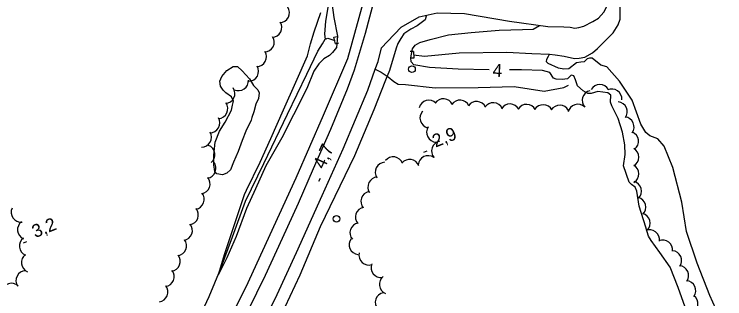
# Model space of a CAD drawing. Extents: x 362852 to 366875, y 5563573 to 5566479.
# Drawn here: x 365511.6 to 365725.4, y 5565274.1 to 5565359.9 of the extents above; entities that cross this region are included whole.
import ezdxf

# ---------------------------------------------------------------- set-up
doc = ezdxf.new("R2010")
doc.units = 0
for name, color, linetype in [('Niveau 2', 7, 'Continuous'), ('Niveau 21', 7, 'Continuous'), ('Niveau 22', 7, 'Continuous'), ('Niveau 26', 7, 'Continuous'), ('Niveau 3', 7, 'Continuous'), ('Niveau 36', 7, 'Continuous'), ('Niveau 4', 7, 'Continuous'), ('Niveau 44', 7, 'Continuous')]:
    doc.layers.add(name, color=color, linetype=linetype)

msp = doc.modelspace()

# ---------------------------------------------------------------- linework, layer by layer
at = {"layer": 'Niveau 2'}
for points in [[(365634.83, 5565541.92), (365634.71, 5565523.72), (365632.93, 5565498.21), (365631.62, 5565468.09), (365628.19, 5565439.91), (365620.95, 5565391.43), (365617.35, 5565366.54), (365611.89, 5565346.44), (365604.59, 5565329.33), (365596.32, 5565310.45), (365581.31, 5565277.61), (365565.74, 5565246.92), (365551.72, 5565223.35), (365542.35, 5565208.95), (365526.48, 5565187.31), (365514.61, 5565173.06), (365503.67, 5565162.63)], [(365607.3, 5565362.55), (365607.75, 5565358.87), (365608.82, 5565353.24), (365608.52, 5565349.87), (365607.4, 5565348.34), (365606.48, 5565347.4), (365604.8, 5565346.46), (365603.26, 5565344.89), (365601.72, 5565342.69), (365599.61, 5565337.51), (365595.63, 5565329.56), (365592.06, 5565322.59), (365587.25, 5565314.23), (365584.18, 5565307.27), (365581.49, 5565301.35), (365578.41, 5565292.9), (365575.53, 5565286.52), (365573.04, 5565281.45), (365574.82, 5565287.48), (365578.24, 5565297.7), (365580.83, 5565305.52), (365581.45, 5565306.9)], [(365635.64, 5565359.53), (365635.59, 5565359.25), (365635.22, 5565358.16), (365632.79, 5565356.35), (365630.93, 5565355.4), (365628.78, 5565353.95), (365627.9, 5565352.59), (365627.04, 5565351.05), (365626.55, 5565349.66), (365624.51, 5565342.95), (365623.31, 5565339.96), (365619.81, 5565331.03), (365613.93, 5565317.25), (365603.61, 5565295.78), (365597.53, 5565281.29), (365593.02, 5565271.63), (365586.95, 5565258.33), (365578.62, 5565242.79), (365572.78, 5565232.71), (365559.66, 5565211.51), (365559.58, 5565211.38)], [(365581.45, 5565306.9), (365585.54, 5565315.34), (365588.81, 5565322.44), (365592.58, 5565331.05), (365596.32, 5565339.41), (365599.88, 5565347.31), (365600.77, 5565350.93), (365601.82, 5565354.61), (365603.8, 5565360.43)], [(365654.46, 5565343.13), (365645.19, 5565343.31), (365636.53, 5565343.82), (365631.87, 5565344.65), (365631.06, 5565345.57), (365630.96, 5565346.72), (365631.4, 5565349.46), (365632.25, 5565350.56), (365633.66, 5565351.39), (365636.76, 5565352.23), (365642.31, 5565353.64), (365649.06, 5565354.41), (365657.56, 5565355.03), (365664.52, 5565355.27), (365667.8, 5565355.37), (365669.69, 5565356.49)], [(365582.88, 5565327.98), (365581.32, 5565324.66), (365580.15, 5565321.87), (365578.92, 5565318.49), (365577.55, 5565315.3), (365576.69, 5565313.01), (365575.6, 5565312), (365574.21, 5565311.43), (365572.53, 5565311.74), (365571.96, 5565312.5), (365571.69, 5565314.52), (365571.64, 5565317.37), (365572.01, 5565321.33), (365573.34, 5565324.62), (365575.09, 5565327.34), (365576.96, 5565330.98), (365577.3, 5565332.43), (365577.52, 5565333.71), (365577, 5565334.99), (365575.25, 5565336.2), (365574.48, 5565337.01), (365573.66, 5565338.24), (365573.43, 5565339.7), (365574.08, 5565341.15), (365575.58, 5565342.96), (365577.43, 5565344.09), (365578.8, 5565344.1), (365580.13, 5565342.83), (365582.33, 5565340.37), (365583.59, 5565338.39), (365584.91, 5565337.11), (365585.27, 5565336.23), (365585.09, 5565334.47), (365584.28, 5565332.73), (365583.67, 5565330.51), (365583.09, 5565328.71), (365582.88, 5565327.98)], [(365680.03, 5565341.33), (365679.21, 5565341.49), (365678.04, 5565340.39), (365676.44, 5565340.17), (365674.69, 5565340.32), (365673.9, 5565340.56), (365672.81, 5565342.3), (365670.55, 5565342.93), (365664.23, 5565343.08), (365660.66, 5565343.07)], [(365687.23, 5565336.6), (365685.24, 5565335.97), (365684.18, 5565335.97), (365682.78, 5565336.77), (365681.08, 5565338.32), (365680.48, 5565340.08), (365680.03, 5565341.33)], [(365713.45, 5565271.65), (365711.39, 5565277.56), (365708.98, 5565283.7), (365705.91, 5565288.12), (365703.29, 5565291.74), (365702.45, 5565293.02), (365702.1, 5565294.31), (365701.61, 5565295.67), (365699.68, 5565302.01), (365698.95, 5565306.52), (365698.49, 5565307.78), (365697.3, 5565308.54), (365696.61, 5565309.31), (365694.89, 5565314.24), (365695.39, 5565317.57), (365695.32, 5565320.48), (365694.67, 5565324.34), (365693.36, 5565328.43), (365691.4, 5565332.25), (365691.02, 5565333.34), (365691.14, 5565335.46), (365690.21, 5565336.2), (365687.23, 5565336.6)]]:
    msp.add_lwpolyline(points, dxfattribs=at)
at = {"layer": 'Niveau 21'}
for points in [[(365582.01, 5565270.6), (365587.22, 5565281.23), (365592.28, 5565292.43), (365597.11, 5565302.96), (365601.68, 5565313.39), (365606.89, 5565325.2), (365611.89, 5565337.37), (365613.94, 5565343.08), (365617.31, 5565354.14), (365619.92, 5565364.01)], [(365622.11, 5565349.79), (365623.9, 5565351.67), (365628.05, 5565355.93), (365633.48, 5565359.04), (365638.86, 5565360.25), (365647.12, 5565360.07), (365660.66, 5565357.75), (365672.13, 5565356.15), (365677.02, 5565356.02), (365678.85, 5565355.95), (365680.29, 5565355.71), (365681.48, 5565355.89), (365682.97, 5565356.31), (365685.75, 5565357.64), (365687.37, 5565358.67), (365689.06, 5565360.49), (365689.94, 5565362.23)], [(365509.79, 5565151.45), (365518.52, 5565161.48), (365528.73, 5565173.94), (365537.14, 5565185.3), (365543.76, 5565194.3), (365552.57, 5565207.27), (365554.81, 5565210.57), (365557.8, 5565215.45), (365565.59, 5565228.17), (365575.47, 5565245.4), (365583.46, 5565260.6), (365590.7, 5565275.38), (365596.52, 5565288.07), (365604.29, 5565305.24), (365610.52, 5565319.35), (365617.97, 5565337.01), (365620.23, 5565343.33), (365621.06, 5565345.64), (365622.11, 5565349.79)]]:
    msp.add_lwpolyline(points, dxfattribs=at)
at = {"layer": 'Niveau 22'}
msp.add_lwpolyline([(365620.23, 5565343.33), (365621.99, 5565342.46), (365624.07, 5565340.99), (365625.79, 5565339.63), (365627.13, 5565338.8), (365629.3, 5565338.69), (365638.27, 5565337.69), (365651.16, 5565337.81), (365662.06, 5565338.05), (365671.02, 5565336.66), (365676.95, 5565337.79), (365678.43, 5565338.53)], dxfattribs=at)
at = {"layer": 'Niveau 26'}
for p, q in [((365607.78, 5565352.91), (365608.75, 5565353.18)), ((365608.31, 5565350.95), (365607.78, 5565352.91)), ((365608.31, 5565350.95), (365609.29, 5565351.21)), ((365631.7, 5565348.67), (365630.7, 5565348.61)), ((365631.7, 5565348.67), (365631.82, 5565346.65)), ((365631.82, 5565346.65), (365630.81, 5565346.59))]:
    msp.add_line(p, q, dxfattribs=at)
at = {"layer": 'Niveau 3'}
for p, q in [((365634.84, 5565318.29), (365635.8, 5565318.68)), ((365603.29, 5565309.55), (365603.72, 5565310.5)), ((365514.36, 5565291.03), (365515.32, 5565291.42))]:
    msp.add_line(p, q, dxfattribs=at)
at = {"layer": 'Niveau 36'}
for centre in [(365631.28, 5565343.3), (365608.58, 5565298.2)]:
    msp.add_circle(centre, 1, dxfattribs=at)
at = {"layer": 'Niveau 4'}
for points in [[(365613.65, 5565390.04), (365611.91, 5565383.51), (365610.3, 5565377.54), (365608.14, 5565369.9), (365606.14, 5565363.14), (365605.21, 5565357.82), (365605, 5565353.85), (365605.18, 5565352.36)], [(365725.42, 5565265.07), (365720.91, 5565275.11), (365717.12, 5565284.89), (365713.89, 5565294.4), (365712.45, 5565303.21), (365709.82, 5565313.71), (365707.22, 5565320.16), (365705.25, 5565322.36), (365702.89, 5565323.21), (365701.67, 5565324.2), (365700.13, 5565326.71), (365697.57, 5565333.98), (365693.78, 5565339.69), (365689.88, 5565343.97), (365688.08, 5565344.55), (365685.55, 5565346.58), (365684.72, 5565346.61), (365684, 5565346.38), (365683.09, 5565345.56), (365682.14, 5565345.42), (365680.78, 5565345.24), (365678.44, 5565343.46), (365676.98, 5565343.36), (365675.38, 5565343.58), (365672.24, 5565344.98), (365671.76, 5565345.54), (365671.87, 5565346.33), (365672.35, 5565347.28), (365672.7, 5565347.8), (365674.4, 5565347.63), (365677.13, 5565347.25), (365680.17, 5565346.56), (365681.6, 5565346.58), (365683.27, 5565346.95), (365685.57, 5565348.21), (365687.09, 5565349.53), (365688.66, 5565351.05), (365691.78, 5565354.27), (365693.35, 5565356.68), (365693.89, 5565358.4), (365693.95, 5565365.56)], [(365567.38, 5565268.56), (365570.27, 5565274.81), (365573.69, 5565283.02), (365577.23, 5565292.78), (365581.2, 5565303.54), (365586.73, 5565314.94), (365593.8, 5565329.73), (365599.64, 5565341.83), (365602.99, 5565348.71), (365604.3, 5565350.99), (365605.18, 5565352.36), (365605.95, 5565352.61), (365608.05, 5565351.92)], [(365631.76, 5565347.66), (365635.08, 5565347.25), (365645.46, 5565348.2), (365659.82, 5565348.4), (365667.33, 5565348.04), (365672.7, 5565347.8)]]:
    msp.add_lwpolyline(points, dxfattribs=at)
at = {"layer": 'Niveau 44'}
for centre, start, end in [((365591.4, 5565360.35), 272.7288, 32.7067), ((365589.11, 5565355.9), 272.7288, 32.7067), ((365586.82, 5565351.46), 272.7288, 32.7067), ((365584.48, 5565347.07), 271.6978, 31.6757), ((365582.11, 5565342.67), 271.6978, 31.6757), ((365579.08, 5565339.83), 244.0598, 4.0377), ((365574.97, 5565335.95), 274.9216, 34.8995), ((365687.83, 5565335.69), 30.0213, 149.9993), ((365685.48, 5565333.91), 102.6529, 222.6309), ((365691.45, 5565334.34), 354.8584, 114.8364), ((365636.37, 5565330.96), 45.7585, 165.7364), ((365640.74, 5565331.39), 25.4807, 145.4586), ((365645.73, 5565330.99), 25.4807, 145.4586), ((365650.71, 5565330.59), 25.4807, 145.4586), ((365693.08, 5565330.46), 324.2512, 84.2291), ((365572.85, 5565331.42), 274.9216, 34.8995), ((365655.7, 5565330.2), 25.4807, 145.4586), ((365660.77, 5565329.83), 28.6413, 148.6193), ((365665.76, 5565329.71), 28.6413, 148.6193), ((365670.76, 5565329.59), 28.6413, 148.6193), ((365675.76, 5565329.47), 28.6413, 148.6193), ((365681.19, 5565329.74), 47.1076, 167.0855), ((365636.67, 5565328.59), 136.7364, 256.7143), ((365570.48, 5565327.18), 269.6996, 29.6775), ((365695.13, 5565325.9), 324.2512, 84.2291), ((365638.69, 5565324.32), 146.9389, 266.9168), ((365567.96, 5565322.86), 269.6996, 29.6775), ((365696.45, 5565321.59), 307.3924, 67.3703), ((365640.19, 5565318.64), 101.2167, 221.1947), ((365568.98, 5565317.57), 308.7774, 68.7553), ((365696.55, 5565316.81), 300.2437, 60.2217), ((365625.63, 5565313.89), 21.2696, 141.2476), ((365636.13, 5565314.26), 55.7814, 175.7593), ((365569.28, 5565313.44), 279.31, 39.2879), ((365623.22, 5565312.27), 93.5058, 213.4838), ((365630.57, 5565313.13), 21.2696, 141.2476), ((365696.57, 5565311.81), 300.2437, 60.2217), ((365567.51, 5565308.76), 279.31, 39.2879), ((365620.99, 5565307.79), 93.5058, 213.4838), ((365697.34, 5565306.52), 315.3681, 75.346), ((365565.75, 5565304.09), 279.31, 39.2879), ((365618.9, 5565303.47), 100.8527, 220.8307), ((365698.66, 5565301.7), 315.3681, 75.346), ((365513.65, 5565300.22), 155.1614, 275.1393), ((365563.98, 5565299.41), 279.31, 39.2879), ((365617.25, 5565298.74), 100.8527, 220.8307), ((365699.99, 5565296.88), 315.3681, 75.346), ((365515.57, 5565294.98), 126.8171, 246.795), ((365615.61, 5565294.02), 100.8527, 220.8307), ((365562.21, 5565294.73), 279.31, 39.2879), ((365702.77, 5565291.89), 352.4528, 112.4307), ((365516.16, 5565290.01), 126.8171, 246.795), ((365560.44, 5565290.09), 278.1001, 38.0781), ((365615.36, 5565290.45), 143.6727, 263.6506), ((365706.74, 5565288.84), 352.4528, 112.4307), ((365709.43, 5565285.63), 325.172, 85.1499), ((365516.75, 5565285.05), 126.8171, 246.795), ((365558.57, 5565285.45), 278.1001, 38.0781), ((365618.33, 5565287.3), 167.0427, 287.0207), ((365621.95, 5565283.53), 158.1523, 278.1303), ((365711.55, 5565281.11), 325.172, 85.1499), ((365515.1, 5565279.6), 92.962, 212.94), ((365556.71, 5565280.81), 278.1001, 38.0781), ((365624.45, 5565278.5), 127.7677, 247.7457), ((365510.73, 5565275.82), 47.5469, 167.5249), ((365554.84, 5565276.18), 278.1001, 38.0781), ((365713.68, 5565276.58), 325.172, 85.1499), ((365623.23, 5565273.04), 101.8995, 221.8774), ((365714.37, 5565272.62), 294.3338, 54.3118)]:
    msp.add_arc(centre, 3, start, end, dxfattribs=at)

# ---------------------------------------------------------------- texts
at = {"layer": 'Niveau 2'}
msp.add_text('4', height=3.93, rotation=357.2362, dxfattribs=at).set_placement((365655.45, 5565341.08))
at = {"layer": 'Niveau 3'}
for s, rotation, p in [('2,9  ', 22.09, (365638.35, 5565319.65)), ('4,7  ', 65.8483, (365604.89, 5565312.96)), ('3,2  ', 22.09, (365517.87, 5565292.39))]:
    msp.add_text(s, height=3.93, rotation=rotation, dxfattribs=at).set_placement(p)

doc.saveas('drawing.dxf')
